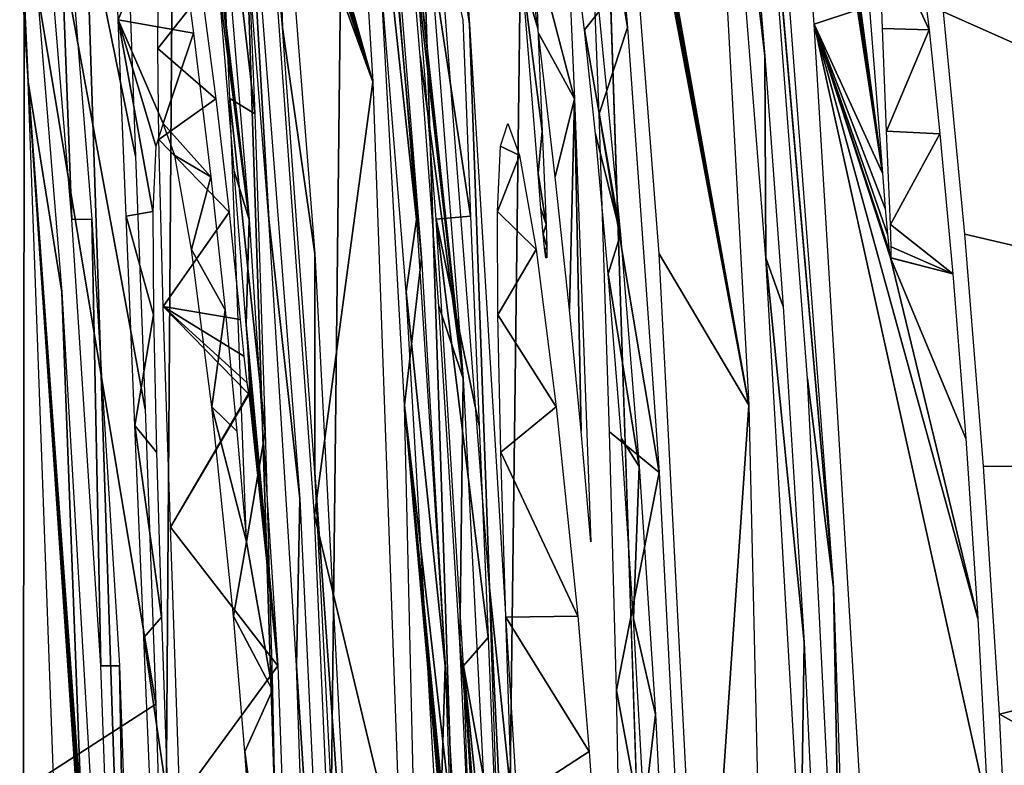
# Model space of a CAD drawing. Header units: millimetres. Extents: x -43.6 to 43.6, y -43.6 to 43.6.
# Tile 565 of 637: x 35.499 to 36.072, y 0.768 to 1.202. Entities that reach past the tile are written whole.
import ezdxf

# ---------------------------------------------------------------- set-up
doc = ezdxf.new("R2010")
doc.units = ezdxf.units.MM
doc.header["$LTSCALE"] = 52.148148
for name, color, linetype in [('152', 7, 'CONTINUOUS'), ('214', 7, 'CONTINUOUS'), ('224', 7, 'CONTINUOUS'), ('428', 7, 'CONTINUOUS'), ('429', 7, 'CONTINUOUS'), ('432', 7, 'CONTINUOUS'), ('433', 7, 'CONTINUOUS'), ('434', 7, 'CONTINUOUS'), ('435', 7, 'CONTINUOUS'), ('436', 7, 'CONTINUOUS'), ('437', 7, 'CONTINUOUS')]:
    doc.layers.add(name, color=color, linetype=linetype)

msp = doc.modelspace()

# ---------------------------------------------------------------- linework, layer by layer
at = {"layer": '152', "color": 2, "linetype": 'Continuous'}
for points in [[(35.88292, 0, 26.3), (42.9387, 2.59685, 26.3), (35.80447, 2.36938, 26.3), (35.88292, 0, 26.3)], [(43.01716, 0, 26.3), (42.9387, 2.59685, 26.3), (35.88292, 0, 26.3), (43.01716, 0, 26.3)]]:
    msp.add_3dface(points, dxfattribs=at)
at = {"layer": '214', "color": 2, "linetype": 'Continuous'}
for points in [[(35.77485, 0, 26.28818), (35.80447, 2.36938, 26.3), (35.69815, 2.33979, 26.28818), (35.77485, 0, 26.28818)], [(35.88292, 0, 26.3), (35.80447, 2.36938, 26.3), (35.77485, 0, 26.28818), (35.88292, 0, 26.3)], [(35.67179, 0, 26.25324), (35.69815, 2.33979, 26.28818), (35.59531, 2.33304, 26.25324), (35.67179, 0, 26.25324)], [(35.67179, 0, 26.25324), (35.77485, 0, 26.28818), (35.69815, 2.33979, 26.28818), (35.67179, 0, 26.25324)], [(35.57874, 0, 26.19683), (35.59531, 2.33304, 26.25324), (35.50245, 2.32695, 26.19683), (35.57874, 0, 26.19683)], [(35.57874, 0, 26.19683), (35.67179, 0, 26.25324), (35.59531, 2.33304, 26.25324), (35.57874, 0, 26.19683)], [(35.50009, 0, 26.12162), (35.50245, 2.32695, 26.19683), (35.42397, 2.3218, 26.12162), (35.50009, 0, 26.12162)], [(35.50009, 0, 26.12162), (35.57874, 0, 26.19683), (35.50245, 2.32695, 26.19683), (35.50009, 0, 26.12162)], [(35.43957, 0, 26.03118), (35.50009, 0, 26.12162), (35.42397, 2.3218, 26.12162), (35.43957, 0, 26.03118)]]:
    msp.add_3dface(points, dxfattribs=at)
at = {"layer": '224', "linetype": 'Continuous'}
for points in [[(35.57175, 0.97518, -11.62019), (35.57796, 0.80333, -11.74834), (35.34081, 2.22995, -14.75763), (35.57175, 0.97518, -11.62019)], [(35.34081, 2.22995, -14.75763), (35.57796, 0.80333, -11.74834), (35.48886, 0.74577, -14.75763), (35.34081, 2.22995, -14.75763)], [(35.56604, 1.12252, -11.47153), (35.57175, 0.97518, -11.62019), (35.34081, 2.22995, -14.75763), (35.56604, 1.12252, -11.47153)], [(35.56216, 1.22911, -11.32673), (35.56604, 1.12252, -11.47153), (35.34081, 2.22995, -14.75763), (35.56216, 1.22911, -11.32673)], [(35.7043, 1.16572, -6.85277), (35.63066, 1.4275, -8.52433), (35.68532, 1.47644, -6.59066), (35.7043, 1.16572, -6.85277)], [(35.92319, 0.9774, -0.13638), (35.83981, 1.44538, -1.65425), (35.89619, 1.47497, 0.27465), (35.92319, 0.9774, -0.13638)], [(35.84062, 1.44113, -1.64088), (35.83981, 1.44538, -1.65425), (35.92319, 0.9774, -0.13638), (35.84062, 1.44113, -1.64088)], [(35.8417, 1.43258, -1.63151), (35.84062, 1.44113, -1.64088), (35.92319, 0.9774, -0.13638), (35.8417, 1.43258, -1.63151)], [(35.72382, 1.04341, -6.50531), (35.69256, 1.43081, -6.49702), (35.7297, 1.0856, -6.21706), (35.72382, 1.04341, -6.50531)], [(35.7297, 1.0856, -6.21706), (35.69256, 1.43081, -6.49702), (35.70699, 1.36277, -6.2307), (35.7297, 1.0856, -6.21706)], [(35.84298, 1.42047, -1.6266), (35.8417, 1.43258, -1.63151), (35.92319, 0.9774, -0.13638), (35.84298, 1.42047, -1.6266)], [(35.63141, 1.42382, -8.51128), (35.63066, 1.4275, -8.52433), (35.7043, 1.16572, -6.85277), (35.63141, 1.42382, -8.51128)], [(35.63241, 1.41623, -8.50185), (35.63141, 1.42382, -8.51128), (35.7043, 1.16572, -6.85277), (35.63241, 1.41623, -8.50185)], [(35.63372, 1.40405, -8.49597), (35.63241, 1.41623, -8.50185), (35.7043, 1.16572, -6.85277), (35.63372, 1.40405, -8.49597)], [(35.84441, 1.4055, -1.62485), (35.84298, 1.42047, -1.6266), (35.92319, 0.9774, -0.13638), (35.84441, 1.4055, -1.62485)], [(35.93324, 1.0633, 0.37766), (35.90545, 1.41473, 0.39216), (35.93259, 1.18073, 0.63505), (35.93324, 1.0633, 0.37766)], [(35.93259, 1.18073, 0.63505), (35.90545, 1.41473, 0.39216), (35.92364, 1.28981, 0.62799), (35.93259, 1.18073, 0.63505)], [(35.97262, 0.87115, 1.27108), (35.92496, 1.41428, 1.02661), (35.93117, 1.41513, 1.23169), (35.97262, 0.87115, 1.27108)], [(35.92644, 1.39783, 1.02612), (35.92496, 1.41428, 1.02661), (35.97262, 0.87115, 1.27108), (35.92644, 1.39783, 1.02612)], [(36.63652, 0.9396, 23.09334), (36.02315, 1.32648, 3.97457), (36.59945, 1.41315, 23.0113), (36.63652, 0.9396, 23.09334)], [(35.84603, 1.38769, -1.62495), (35.84441, 1.4055, -1.62485), (35.92319, 0.9774, -0.13638), (35.84603, 1.38769, -1.62495)], [(35.63535, 1.38733, -8.49333), (35.63372, 1.40405, -8.49597), (35.7043, 1.16572, -6.85277), (35.63535, 1.38733, -8.49333)], [(35.95736, 0.99302, 1.01241), (35.92644, 1.39783, 1.02612), (35.97262, 0.87115, 1.27108), (35.95736, 0.99302, 1.01241)], [(35.85253, 1.1974, -1.93571), (35.82812, 1.34773, -2.32508), (35.836, 1.38769, -1.95198), (35.85253, 1.1974, -1.93571)], [(35.87108, 1.06554, -1.64715), (35.84603, 1.38769, -1.62495), (35.92319, 0.9774, -0.13638), (35.87108, 1.06554, -1.64715)], [(35.63719, 1.36716, -8.49317), (35.63535, 1.38733, -8.49333), (35.7043, 1.16572, -6.85277), (35.63719, 1.36716, -8.49317)], [(35.63925, 1.34355, -8.49487), (35.63719, 1.36716, -8.49317), (35.7043, 1.16572, -6.85277), (35.63925, 1.34355, -8.49487)], [(35.63229, 1.08557, -9.39722), (35.60547, 1.31176, -9.68707), (35.60943, 1.36277, -9.41086), (35.63229, 1.08557, -9.39722)], [(35.64384, 1.08572, -9.01995), (35.62184, 1.36277, -9.00632), (35.62826, 1.35636, -8.81583), (35.64384, 1.08572, -9.01995)], [(35.74124, 1.08576, -5.83979), (35.7194, 1.36277, -5.82616), (35.76121, 1.08753, -5.18372), (35.74124, 1.08576, -5.83979)], [(35.76121, 1.08753, -5.18372), (35.7194, 1.36277, -5.82616), (35.75674, 1.20199, -5.04945), (35.76121, 1.08753, -5.18372)], [(35.66176, 0.9229, -8.78698), (35.64384, 1.08572, -9.01995), (35.62826, 1.35636, -8.81583), (35.66176, 0.9229, -8.78698)], [(35.83617, 1.14718, -2.59463), (35.82812, 1.34773, -2.32508), (35.85253, 1.1974, -1.93571), (35.83617, 1.14718, -2.59463)], [(35.67033, 0.91315, -8.52627), (35.63925, 1.34355, -8.49487), (35.7043, 1.16572, -6.85277), (35.67033, 0.91315, -8.52627)], [(35.82171, 1.15597, -3.04521), (35.78904, 1.28082, -3.78676), (35.81361, 1.34527, -2.80527), (35.82171, 1.15597, -3.04521)], [(36.03669, 1.20655, 4.09695), (36.02315, 1.32648, 3.97457), (36.63652, 0.9396, 23.09334), (36.03669, 1.20655, 4.09695)], [(35.60819, 1.28964, -9.66055), (35.60547, 1.31176, -9.68707), (35.63229, 1.08557, -9.39722), (35.60819, 1.28964, -9.66055)], [(35.61134, 1.25912, -9.64194), (35.60819, 1.28964, -9.66055), (35.63229, 1.08557, -9.39722), (35.61134, 1.25912, -9.64194)], [(35.80069, 1.19413, -3.63564), (35.78904, 1.28082, -3.78676), (35.82171, 1.15597, -3.04521), (35.80069, 1.19413, -3.63564)], [(36.01902, 1.27001, 3.6858), (36.02817, 1.19603, 3.79261), (35.99904, 1.25955, 3.0062), (36.01902, 1.27001, 3.6858)], [(35.61504, 1.2179, -9.63145), (35.61134, 1.25912, -9.64194), (35.63229, 1.08557, -9.39722), (35.61504, 1.2179, -9.63145)], [(35.99904, 1.25955, 3.0062), (36.02817, 1.19603, 3.79261), (36.00108, 1.19695, 2.91083), (35.99904, 1.25955, 3.0062)], [(35.57957, 1.23718, -10.73728), (35.60466, 1.21781, -9.97016), (35.57918, 1.18527, -10.88596), (35.57957, 1.23718, -10.73728)], [(36.00113, 1.11251, 2.70725), (35.98618, 1.22516, 2.49651), (35.99194, 1.22787, 2.69151), (36.00113, 1.11251, 2.70725)], [(35.98674, 1.21501, 2.48872), (35.98618, 1.22516, 2.49651), (36.00113, 1.11251, 2.70725), (35.98674, 1.21501, 2.48872)], [(35.60466, 1.21781, -9.97016), (35.61294, 1.15587, -9.85875), (35.57918, 1.18527, -10.88596), (35.60466, 1.21781, -9.97016)], [(35.62365, 1.11379, -9.61248), (35.61504, 1.2179, -9.63145), (35.63229, 1.08557, -9.39722), (35.62365, 1.11379, -9.61248)], [(35.9599, 1.21816, 1.62089), (35.98656, 1.20774, 2.46417), (35.96134, 1.19936, 1.62012), (35.9599, 1.21816, 1.62089)], [(35.98686, 1.20918, 2.4779), (35.98674, 1.21501, 2.48872), (36.00113, 1.11251, 2.70725), (35.98686, 1.20918, 2.4779)], [(35.96134, 1.19936, 1.62012), (35.98656, 1.20774, 2.46417), (36.00113, 1.11251, 2.70725), (35.96134, 1.19936, 1.62012)], [(35.98656, 1.20774, 2.46417), (35.98686, 1.20918, 2.4779), (36.00113, 1.11251, 2.70725), (35.98656, 1.20774, 2.46417)], [(36.0491, 1.07697, 4.19138), (36.03669, 1.20655, 4.09695), (36.63652, 0.9396, 23.09334), (36.0491, 1.07697, 4.19138)], [(35.99297, 0.67401, 1.61452), (35.96134, 1.19936, 1.62012), (36.06254, 0.74113, 3.98951), (35.99297, 0.67401, 1.61452)], [(36.06254, 0.74113, 3.98951), (35.96134, 1.19936, 1.62012), (36.05651, 0.85319, 3.98004), (36.06254, 0.74113, 3.98951)], [(36.05651, 0.85319, 3.98004), (35.96134, 1.19936, 1.62012), (36.00568, 1.06318, 2.74263), (36.05651, 0.85319, 3.98004)], [(36.00568, 1.06318, 2.74263), (35.96134, 1.19936, 1.62012), (36.005, 1.06759, 2.73031), (36.00568, 1.06318, 2.74263)], [(36.005, 1.06759, 2.73031), (35.96134, 1.19936, 1.62012), (36.00402, 1.07704, 2.71969), (36.005, 1.06759, 2.73031)], [(36.00402, 1.07704, 2.71969), (35.96134, 1.19936, 1.62012), (36.00271, 1.09206, 2.71132), (36.00402, 1.07704, 2.71969)], [(36.00271, 1.09206, 2.71132), (35.96134, 1.19936, 1.62012), (36.00113, 1.11251, 2.70725), (36.00271, 1.09206, 2.71132)], [(35.81057, 1.11054, -3.51846), (35.80069, 1.19413, -3.63564), (35.82171, 1.15597, -3.04521), (35.81057, 1.11054, -3.51846)], [(35.8711, 0.93826, -1.91727), (35.83617, 1.14718, -2.59463), (35.85253, 1.1974, -1.93571), (35.8711, 0.93826, -1.91727)], [(36.00108, 1.19695, 2.91083), (36.02817, 1.19603, 3.79261), (36.00349, 1.13696, 2.84194), (36.00108, 1.19695, 2.91083)], [(36.02817, 1.19603, 3.79261), (36.03453, 1.13541, 3.85144), (36.00349, 1.13696, 2.84194), (36.02817, 1.19603, 3.79261)], [(35.57918, 1.18527, -10.88596), (35.61294, 1.15587, -9.85875), (35.57969, 1.13225, -11.00256), (35.57918, 1.18527, -10.88596)], [(35.9433, 1.03499, 0.64333), (35.93324, 1.0633, 0.37766), (35.93259, 1.18073, 0.63505), (35.9433, 1.03499, 0.64333)], [(35.72075, 0.70243, -7.24461), (35.67033, 0.91315, -8.52627), (35.7043, 1.16572, -6.85277), (35.72075, 0.70243, -7.24461)], [(35.61294, 1.15587, -9.85875), (35.6207, 1.08981, -9.7657), (35.57969, 1.13225, -11.00256), (35.61294, 1.15587, -9.85875)], [(35.81879, 1.03294, -3.42722), (35.81057, 1.11054, -3.51846), (35.82171, 1.15597, -3.04521), (35.81879, 1.03294, -3.42722)], [(35.82559, 0.9623, -3.35557), (35.81879, 1.03294, -3.42722), (35.82171, 1.15597, -3.04521), (35.82559, 0.9623, -3.35557)], [(35.8312, 0.89784, -3.30006), (35.82559, 0.9623, -3.35557), (35.82171, 1.15597, -3.04521), (35.8312, 0.89784, -3.30006)], [(35.84215, 0.96184, -2.81565), (35.83617, 1.14718, -2.59463), (35.8711, 0.93826, -1.91727), (35.84215, 0.96184, -2.81565)], [(36.00349, 1.13696, 2.84194), (36.03453, 1.13541, 3.85144), (36.00584, 1.08263, 2.79183), (36.00349, 1.13696, 2.84194)], [(36.03453, 1.13541, 3.85144), (36.04199, 1.05391, 3.90784), (36.00584, 1.08263, 2.79183), (36.03453, 1.13541, 3.85144)], [(35.57969, 1.13225, -11.00256), (35.6207, 1.08981, -9.7657), (35.58222, 1.035, -11.14781), (35.57969, 1.13225, -11.00256)], [(35.63065, 1.02421, -9.59061), (35.62365, 1.11379, -9.61248), (35.63229, 1.08557, -9.39722), (35.63065, 1.02421, -9.59061)], [(35.6207, 1.08981, -9.7657), (35.62714, 1.0274, -9.69789), (35.58222, 1.035, -11.14781), (35.6207, 1.08981, -9.7657)], [(35.64906, 0.8257, -9.38526), (35.63065, 1.02421, -9.59061), (35.63229, 1.08557, -9.39722), (35.64906, 0.8257, -9.38526)], [(35.65987, 0.8257, -9.03193), (35.64384, 1.08572, -9.01995), (35.66176, 0.9229, -8.78698), (35.65987, 0.8257, -9.03193)], [(35.74637, 0.8257, -6.2051), (35.72382, 1.04341, -6.50531), (35.7297, 1.0856, -6.21706), (35.74637, 0.8257, -6.2051)], [(35.76629, 0.96556, -5.28594), (35.74124, 1.08576, -5.83979), (35.76121, 1.08753, -5.18372), (35.76629, 0.96556, -5.28594)], [(35.75718, 0.8257, -5.85177), (35.74124, 1.08576, -5.83979), (35.77142, 0.8421, -5.35692), (35.75718, 0.8257, -5.85177)], [(35.77142, 0.8421, -5.35692), (35.74124, 1.08576, -5.83979), (35.76629, 0.96556, -5.28594), (35.77142, 0.8421, -5.35692)], [(36.00584, 1.08263, 2.79183), (36.04199, 1.05391, 3.90784), (36.0062, 1.06963, 2.77425), (36.00584, 1.08263, 2.79183)], [(36.05991, 0.94187, 4.25824), (36.0491, 1.07697, 4.19138), (36.63652, 0.9396, 23.09334), (36.05991, 0.94187, 4.25824)], [(36.0062, 1.06963, 2.77425), (36.04199, 1.05391, 3.90784), (36.00612, 1.06335, 2.75729), (36.0062, 1.06963, 2.77425)], [(35.89612, 0.57993, -1.67742), (35.87108, 1.06554, -1.64715), (35.92319, 0.9774, -0.13638), (35.89612, 0.57993, -1.67742)], [(35.95348, 0.71015, 0.37625), (35.93324, 1.0633, 0.37766), (35.95546, 0.83914, 0.65236), (35.95348, 0.71015, 0.37625)], [(35.95546, 0.83914, 0.65236), (35.93324, 1.0633, 0.37766), (35.9433, 1.03499, 0.64333), (35.95546, 0.83914, 0.65236)], [(36.00612, 1.06335, 2.75729), (36.04199, 1.05391, 3.90784), (36.00568, 1.06318, 2.74263), (36.00612, 1.06335, 2.75729)], [(36.04956, 0.95811, 3.95236), (36.05651, 0.85319, 3.98004), (36.00568, 1.06318, 2.74263), (36.04956, 0.95811, 3.95236)], [(36.04199, 1.05391, 3.90784), (36.04956, 0.95811, 3.95236), (36.00568, 1.06318, 2.74263), (36.04199, 1.05391, 3.90784)], [(35.74285, 0.71042, -6.50983), (35.72382, 1.04341, -6.50531), (35.74637, 0.8257, -6.2051), (35.74285, 0.71042, -6.50983)], [(35.6309, 0.9906, -9.65546), (35.63185, 0.98403, -9.63826), (35.58222, 1.035, -11.14781), (35.6309, 0.9906, -9.65546)], [(35.58222, 1.035, -11.14781), (35.63185, 0.98403, -9.63826), (35.58653, 0.90646, -11.27738), (35.58222, 1.035, -11.14781)], [(35.62925, 1.00596, -9.6761), (35.6309, 0.9906, -9.65546), (35.58222, 1.035, -11.14781), (35.62925, 1.00596, -9.6761)], [(35.62714, 1.0274, -9.69789), (35.62925, 1.00596, -9.6761), (35.58222, 1.035, -11.14781), (35.62714, 1.0274, -9.69789)], [(35.63148, 1.01186, -9.59049), (35.63065, 1.02421, -9.59061), (35.64906, 0.8257, -9.38526), (35.63148, 1.01186, -9.59049)], [(35.63214, 0.99963, -9.59562), (35.63148, 1.01186, -9.59049), (35.64906, 0.8257, -9.38526), (35.63214, 0.99963, -9.59562)], [(35.63246, 0.98978, -9.60616), (35.63214, 0.99963, -9.59562), (35.64906, 0.8257, -9.38526), (35.63246, 0.98978, -9.60616)], [(35.97793, 0.5838, 1.00311), (35.95736, 0.99302, 1.01241), (35.97262, 0.87115, 1.27108), (35.97793, 0.5838, 1.00311)], [(35.63239, 0.984, -9.62094), (35.63246, 0.98978, -9.60616), (35.64906, 0.8257, -9.38526), (35.63239, 0.984, -9.62094)], [(35.63185, 0.98403, -9.63826), (35.63239, 0.984, -9.62094), (35.58653, 0.90646, -11.27738), (35.63185, 0.98403, -9.63826)], [(35.58653, 0.90646, -11.27738), (35.63239, 0.984, -9.62094), (35.64906, 0.8257, -9.38526), (35.58653, 0.90646, -11.27738)], [(35.93268, 0.56244, -0.50288), (35.89612, 0.57993, -1.67742), (35.92319, 0.9774, -0.13638), (35.93268, 0.56244, -0.50288)], [(35.84617, 0.81152, -2.96788), (35.84215, 0.96184, -2.81565), (35.8711, 0.93826, -1.91727), (35.84617, 0.81152, -2.96788)], [(36.0693, 0.79737, 4.30122), (36.05991, 0.94187, 4.25824), (36.63652, 0.9396, 23.09334), (36.0693, 0.79737, 4.30122)], [(35.88961, 0.57517, -1.89632), (35.84617, 0.81152, -2.96788), (35.8711, 0.93826, -1.91727), (35.88961, 0.57517, -1.89632)], [(36.65854, 0.46905, 23.14206), (36.0693, 0.79737, 4.30122), (36.63652, 0.9396, 23.09334), (36.65854, 0.46905, 23.14206)], [(35.68335, 0.46231, -8.76859), (35.65987, 0.8257, -9.03193), (35.66176, 0.9229, -8.78698), (35.68335, 0.46231, -8.76859)], [(35.69015, 0.46071, -8.54768), (35.67033, 0.91315, -8.52627), (35.72075, 0.70243, -7.24461), (35.69015, 0.46071, -8.54768)], [(35.59187, 0.74758, -11.38735), (35.58653, 0.90646, -11.27738), (35.64906, 0.8257, -9.38526), (35.59187, 0.74758, -11.38735)], [(35.99714, 0.12931, 1.28932), (35.97793, 0.5838, 1.00311), (35.97262, 0.87115, 1.27108), (35.99714, 0.12931, 1.28932)], [(35.77645, 0.71758, -5.40028), (35.75718, 0.8257, -5.85177), (35.77142, 0.8421, -5.35692), (35.77645, 0.71758, -5.40028)], [(35.96785, 0.57229, 0.65937), (35.95348, 0.71015, 0.37625), (35.95546, 0.83914, 0.65236), (35.96785, 0.57229, 0.65937)], [(35.6702, 0.23345, -9.37063), (35.59187, 0.74758, -11.38735), (35.64906, 0.8257, -9.38526), (35.6702, 0.23345, -9.37063)], [(35.6801, 0.23339, -9.04656), (35.65987, 0.8257, -9.03193), (35.68335, 0.46231, -8.76859), (35.6801, 0.23339, -9.04656)], [(35.76737, 0.23349, -6.19047), (35.74285, 0.71042, -6.50983), (35.74637, 0.8257, -6.2051), (35.76737, 0.23349, -6.19047)], [(35.77727, 0.23342, -5.86639), (35.75718, 0.8257, -5.85177), (35.79132, 0.2801, -5.3811), (35.77727, 0.23342, -5.86639)], [(35.79132, 0.2801, -5.3811), (35.75718, 0.8257, -5.85177), (35.78683, 0.43059, -5.41341), (35.79132, 0.2801, -5.3811)], [(35.78683, 0.43059, -5.41341), (35.75718, 0.8257, -5.85177), (35.78121, 0.59365, -5.41879), (35.78683, 0.43059, -5.41341)], [(35.78121, 0.59365, -5.41879), (35.75718, 0.8257, -5.85177), (35.77645, 0.71758, -5.40028), (35.78121, 0.59365, -5.41879)], [(35.84976, 0.62769, -3.13244), (35.84617, 0.81152, -2.96788), (35.88961, 0.57517, -1.89632), (35.84976, 0.62769, -3.13244)], [(35.57796, 0.80333, -11.74834), (35.58374, 0.61558, -11.84807), (35.48886, 0.74577, -14.75763), (35.57796, 0.80333, -11.74834)], [(36.07745, 0.63094, 4.31822), (36.0693, 0.79737, 4.30122), (36.65854, 0.46905, 23.14206), (36.07745, 0.63094, 4.31822)]]:
    msp.add_3dface(points, dxfattribs=at)
at = {"layer": '428', "linetype": 'Continuous'}
for points in [[(35.78284, 1.14157, -4.34902), (35.78971, 1.12283, -4.17011), (35.77858, 1.12828, -4.52019), (35.78284, 1.14157, -4.34902)], [(35.77858, 1.12828, -4.52019), (35.78971, 1.12283, -4.17011), (35.77691, 1.09035, -4.66461), (35.77858, 1.12828, -4.52019)], [(35.78971, 1.12283, -4.17011), (35.79935, 1.06813, -3.98339), (35.77691, 1.09035, -4.66461), (35.78971, 1.12283, -4.17011)], [(35.77691, 1.09035, -4.66461), (35.79935, 1.06813, -3.98339), (35.77714, 1.03002, -4.79386), (35.77691, 1.09035, -4.66461)], [(35.79935, 1.06813, -3.98339), (35.81115, 0.97656, -3.7976), (35.77714, 1.03002, -4.79386), (35.79935, 1.06813, -3.98339)], [(35.77714, 1.03002, -4.79386), (35.81115, 0.97656, -3.7976), (35.7789, 0.95003, -4.90582), (35.77714, 1.03002, -4.79386)], [(35.81115, 0.97656, -3.7976), (35.82362, 0.85457, -3.62846), (35.7789, 0.95003, -4.90582), (35.81115, 0.97656, -3.7976)], [(35.7789, 0.95003, -4.90582), (35.82362, 0.85457, -3.62846), (35.78174, 0.85389, -4.9982), (35.7789, 0.95003, -4.90582)], [(35.82362, 0.85457, -3.62846), (35.8302, 0.77562, -3.55076), (35.78174, 0.85389, -4.9982), (35.82362, 0.85457, -3.62846)], [(35.78174, 0.85389, -4.9982), (35.8302, 0.77562, -3.55076), (35.78522, 0.7464, -5.06849), (35.78174, 0.85389, -4.9982)], [(35.8302, 0.77562, -3.55076), (35.83527, 0.70417, -3.49762), (35.78522, 0.7464, -5.06849), (35.8302, 0.77562, -3.55076)]]:
    msp.add_3dface(points, dxfattribs=at)
at = {"layer": '429', "linetype": 'Continuous'}
for points in [[(35.62724, 1.34773, -2.32508), (35.63551, 1.14718, -2.59463), (35.61273, 1.34528, -2.80526), (35.62724, 1.34773, -2.32508)], [(35.61273, 1.34528, -2.80526), (35.63551, 1.14718, -2.59463), (35.62104, 1.15599, -3.0452), (35.61273, 1.34528, -2.80526)], [(35.55298, 1.29775, -4.88917), (35.58824, 1.28082, -3.78677), (35.55602, 1.20198, -5.04946), (35.55298, 1.29775, -4.88917)], [(35.58824, 1.28082, -3.78677), (35.59998, 1.19413, -3.63564), (35.55602, 1.20198, -5.04946), (35.58824, 1.28082, -3.78677)], [(35.55602, 1.20198, -5.04946), (35.59998, 1.19413, -3.63564), (35.58218, 1.14157, -4.34903), (35.55602, 1.20198, -5.04946)], [(35.56061, 1.08751, -5.18374), (35.55602, 1.20198, -5.04946), (35.5763, 1.09035, -4.6646), (35.56061, 1.08751, -5.18374)], [(35.5763, 1.09035, -4.6646), (35.55602, 1.20198, -5.04946), (35.57794, 1.12828, -4.52019), (35.5763, 1.09035, -4.6646)], [(35.57794, 1.12828, -4.52019), (35.55602, 1.20198, -5.04946), (35.58218, 1.14157, -4.34903), (35.57794, 1.12828, -4.52019)], [(35.59998, 1.19413, -3.63564), (35.60994, 1.11054, -3.51846), (35.58218, 1.14157, -4.34903), (35.59998, 1.19413, -3.63564)], [(35.63551, 1.14718, -2.59463), (35.64165, 0.96184, -2.81565), (35.62104, 1.15599, -3.0452), (35.63551, 1.14718, -2.59463)], [(35.62104, 1.15599, -3.0452), (35.64165, 0.96184, -2.81565), (35.63076, 0.89784, -3.30006), (35.62104, 1.15599, -3.0452)], [(35.58218, 1.14157, -4.34903), (35.60994, 1.11054, -3.51846), (35.58907, 1.12283, -4.17012), (35.58218, 1.14157, -4.34903)], [(35.58907, 1.12283, -4.17012), (35.60994, 1.11054, -3.51846), (35.59876, 1.06813, -3.98341), (35.58907, 1.12283, -4.17012)], [(35.60994, 1.11054, -3.51846), (35.61824, 1.03294, -3.42722), (35.59876, 1.06813, -3.98341), (35.60994, 1.11054, -3.51846)], [(35.57659, 1.03003, -4.79385), (35.56061, 1.08751, -5.18374), (35.5763, 1.09035, -4.6646), (35.57659, 1.03003, -4.79385)], [(35.56579, 0.96554, -5.28596), (35.56061, 1.08751, -5.18374), (35.57659, 1.03003, -4.79385), (35.56579, 0.96554, -5.28596)], [(35.59876, 1.06813, -3.98341), (35.61824, 1.03294, -3.42722), (35.61065, 0.97657, -3.79761), (35.59876, 1.06813, -3.98341)], [(35.61824, 1.03294, -3.42722), (35.6251, 0.9623, -3.35557), (35.61065, 0.97657, -3.79761), (35.61824, 1.03294, -3.42722)], [(35.57841, 0.95004, -4.90581), (35.56579, 0.96554, -5.28596), (35.57659, 1.03003, -4.79385), (35.57841, 0.95004, -4.90581)], [(35.6251, 0.9623, -3.35557), (35.63076, 0.89784, -3.30006), (35.61065, 0.97657, -3.79761), (35.6251, 0.9623, -3.35557)], [(35.61065, 0.97657, -3.79761), (35.63076, 0.89784, -3.30006), (35.62321, 0.85457, -3.62846), (35.61065, 0.97657, -3.79761)], [(35.57102, 0.8421, -5.35692), (35.56579, 0.96554, -5.28596), (35.58134, 0.8539, -4.9982), (35.57102, 0.8421, -5.35692)], [(35.58134, 0.8539, -4.9982), (35.56579, 0.96554, -5.28596), (35.57841, 0.95004, -4.90581), (35.58134, 0.8539, -4.9982)], [(35.64165, 0.96184, -2.81565), (35.6458, 0.81152, -2.96787), (35.63076, 0.89784, -3.30006), (35.64165, 0.96184, -2.81565)], [(35.63076, 0.89784, -3.30006), (35.6458, 0.81152, -2.96787), (35.62321, 0.85457, -3.62846), (35.63076, 0.89784, -3.30006)], [(35.62321, 0.85457, -3.62846), (35.6458, 0.81152, -2.96787), (35.62985, 0.77562, -3.55076), (35.62321, 0.85457, -3.62846)], [(35.58489, 0.7464, -5.06849), (35.57102, 0.8421, -5.35692), (35.58134, 0.8539, -4.9982), (35.58489, 0.7464, -5.06849)], [(35.57614, 0.71759, -5.40027), (35.57102, 0.8421, -5.35692), (35.58489, 0.7464, -5.06849), (35.57614, 0.71759, -5.40027)], [(35.6458, 0.81152, -2.96787), (35.6495, 0.62769, -3.13244), (35.62985, 0.77562, -3.55076), (35.6458, 0.81152, -2.96787)], [(35.62985, 0.77562, -3.55076), (35.6495, 0.62769, -3.13244), (35.63496, 0.70417, -3.49762), (35.62985, 0.77562, -3.55076)]]:
    msp.add_3dface(points, dxfattribs=at)
at = {"layer": '432', "linetype": 'Continuous'}
for points in [[(35.48427, 1.47644, -6.59066), (35.49157, 1.43081, -6.49702), (35.50361, 1.16575, -6.85274), (35.48427, 1.47644, -6.59066)], [(35.49157, 1.43081, -6.49702), (35.52326, 1.04336, -6.50532), (35.50361, 1.16575, -6.85274), (35.49157, 1.43081, -6.49702)], [(35.53473, 0.71555, -6.75718), (35.53492, 0.70573, -6.76606), (35.50361, 1.16575, -6.85274), (35.53473, 0.71555, -6.75718)], [(35.50361, 1.16575, -6.85274), (35.53492, 0.70573, -6.76606), (35.52044, 0.70243, -7.24461), (35.50361, 1.16575, -6.85274)], [(35.53459, 0.72368, -6.74917), (35.53473, 0.71555, -6.75718), (35.50361, 1.16575, -6.85274), (35.53459, 0.72368, -6.74917)], [(35.5345, 0.73019, -6.74176), (35.53459, 0.72368, -6.74917), (35.50361, 1.16575, -6.85274), (35.5345, 0.73019, -6.74176)], [(35.53446, 0.73528, -6.73495), (35.5345, 0.73019, -6.74176), (35.50361, 1.16575, -6.85274), (35.53446, 0.73528, -6.73495)], [(35.5345, 0.73852, -6.72848), (35.53446, 0.73528, -6.73495), (35.50361, 1.16575, -6.85274), (35.5345, 0.73852, -6.72848)], [(35.53468, 0.73881, -6.72217), (35.5345, 0.73852, -6.72848), (35.50361, 1.16575, -6.85274), (35.53468, 0.73881, -6.72217)], [(35.52326, 1.04336, -6.50532), (35.53468, 0.73881, -6.72217), (35.50361, 1.16575, -6.85274), (35.52326, 1.04336, -6.50532)], [(35.54254, 0.71042, -6.50983), (35.53468, 0.73881, -6.72217), (35.52326, 1.04336, -6.50532), (35.54254, 0.71042, -6.50983)]]:
    msp.add_3dface(points, dxfattribs=at)
at = {"layer": '433', "linetype": 'Continuous'}
for points in [[(35.50608, 1.36277, -6.2307), (35.51849, 1.36277, -5.82616), (35.5291, 1.08556, -6.21706), (35.50608, 1.36277, -6.2307)], [(35.51849, 1.36277, -5.82616), (35.54064, 1.08572, -5.83979), (35.5291, 1.08556, -6.21706), (35.51849, 1.36277, -5.82616)], [(35.5291, 1.08556, -6.21706), (35.54064, 1.08572, -5.83979), (35.54598, 0.8257, -6.2051), (35.5291, 1.08556, -6.21706)], [(35.54064, 1.08572, -5.83979), (35.55679, 0.8257, -5.85177), (35.54598, 0.8257, -6.2051), (35.54064, 1.08572, -5.83979)], [(35.54598, 0.8257, -6.2051), (35.55679, 0.8257, -5.85177), (35.56725, 0.2334, -6.19047), (35.54598, 0.8257, -6.2051)], [(35.55679, 0.8257, -5.85177), (35.57716, 0.23332, -5.86639), (35.56725, 0.2334, -6.19047), (35.55679, 0.8257, -5.85177)]]:
    msp.add_3dface(points, dxfattribs=at)
at = {"layer": '434', "linetype": 'Continuous'}
for points in [[(35.7045, 1.41473, 0.39216), (35.73267, 1.06327, 0.37766), (35.69517, 1.47497, 0.27465), (35.7045, 1.41473, 0.39216)], [(35.69517, 1.47497, 0.27465), (35.73267, 1.06327, 0.37766), (35.72269, 0.97736, -0.13642), (35.69517, 1.47497, 0.27465)], [(35.63508, 1.38769, -1.95198), (35.64511, 1.38769, -1.62495), (35.65181, 1.19743, -1.93571), (35.63508, 1.38769, -1.95198)], [(35.64511, 1.38769, -1.62495), (35.6705, 1.06555, -1.64715), (35.65181, 1.19743, -1.93571), (35.64511, 1.38769, -1.62495)], [(35.65181, 1.19743, -1.93571), (35.6705, 1.06555, -1.64715), (35.67063, 0.93829, -1.91727), (35.65181, 1.19743, -1.93571)], [(35.6705, 1.06555, -1.64715), (35.69589, 0.57993, -1.67742), (35.67063, 0.93829, -1.91727), (35.6705, 1.06555, -1.64715)], [(35.73267, 1.06327, 0.37766), (35.75317, 0.71015, 0.37625), (35.72269, 0.97736, -0.13642), (35.73267, 1.06327, 0.37766)], [(35.74458, 0.74, 0.14171), (35.74473, 0.73064, 0.13191), (35.72269, 0.97736, -0.13642), (35.74458, 0.74, 0.14171)], [(35.72269, 0.97736, -0.13642), (35.74473, 0.73064, 0.13191), (35.73245, 0.56244, -0.50288), (35.72269, 0.97736, -0.13642)], [(35.74453, 0.74681, 0.15088), (35.74458, 0.74, 0.14171), (35.72269, 0.97736, -0.13642), (35.74453, 0.74681, 0.15088)], [(35.74458, 0.75111, 0.15948), (35.74453, 0.74681, 0.15088), (35.72269, 0.97736, -0.13642), (35.74458, 0.75111, 0.15948)], [(35.74477, 0.75205, 0.16715), (35.74458, 0.75111, 0.15948), (35.72269, 0.97736, -0.13642), (35.74477, 0.75205, 0.16715)], [(35.75317, 0.71015, 0.37625), (35.74477, 0.75205, 0.16715), (35.72269, 0.97736, -0.13642), (35.75317, 0.71015, 0.37625)], [(35.67063, 0.93829, -1.91727), (35.69589, 0.57993, -1.67742), (35.68937, 0.57517, -1.89632), (35.67063, 0.93829, -1.91727)]]:
    msp.add_3dface(points, dxfattribs=at)
at = {"layer": '435', "linetype": 'Continuous'}
for points in [[(35.72552, 1.39783, 1.02612), (35.75685, 0.99296, 1.01241), (35.71331, 1.39441, 0.61798), (35.72552, 1.39783, 1.02612)], [(35.71331, 1.39441, 0.61798), (35.75685, 0.99296, 1.01241), (35.71557, 1.37074, 0.62171), (35.71331, 1.39441, 0.61798)], [(35.71557, 1.37074, 0.62171), (35.75685, 0.99296, 1.01241), (35.72284, 1.28982, 0.62799), (35.71557, 1.37074, 0.62171)], [(35.72284, 1.28982, 0.62799), (35.75685, 0.99296, 1.01241), (35.7319, 1.18077, 0.63504), (35.72284, 1.28982, 0.62799)], [(35.7319, 1.18077, 0.63504), (35.75685, 0.99296, 1.01241), (35.74275, 1.03504, 0.64333), (35.7319, 1.18077, 0.63504)], [(35.74275, 1.03504, 0.64333), (35.75685, 0.99296, 1.01241), (35.75507, 0.83918, 0.65236), (35.74275, 1.03504, 0.64333)], [(35.75685, 0.99296, 1.01241), (35.7777, 0.5838, 1.00311), (35.75507, 0.83918, 0.65236), (35.75685, 0.99296, 1.01241)], [(35.75507, 0.83918, 0.65236), (35.7777, 0.5838, 1.00311), (35.76762, 0.57229, 0.65937), (35.75507, 0.83918, 0.65236)]]:
    msp.add_3dface(points, dxfattribs=at)
at = {"layer": '436', "linetype": 'Continuous'}
for points in [[(35.75918, 1.21814, 1.62089), (35.76064, 1.19936, 1.62012), (35.73023, 1.41513, 1.23169), (35.75918, 1.21814, 1.62089)], [(35.73023, 1.41513, 1.23169), (35.76064, 1.19936, 1.62012), (35.7722, 0.87126, 1.27107), (35.73023, 1.41513, 1.23169)], [(35.76064, 1.19936, 1.62012), (35.79268, 0.67409, 1.61452), (35.7722, 0.87126, 1.27107), (35.76064, 1.19936, 1.62012)], [(35.79268, 0.67409, 1.61452), (35.80673, 0.1552, 1.61436), (35.7722, 0.87126, 1.27107), (35.79268, 0.67409, 1.61452)], [(35.7722, 0.87126, 1.27107), (35.80673, 0.1552, 1.61436), (35.79704, 0.12931, 1.28932), (35.7722, 0.87126, 1.27107)]]:
    msp.add_3dface(points, dxfattribs=at)
at = {"layer": '437', "linetype": 'Continuous'}
for points in [[(35.81825, 1.27001, 3.6858), (35.83598, 1.20654, 4.09696), (35.82748, 1.19603, 3.79261), (35.81825, 1.27001, 3.6858)], [(35.80038, 1.19695, 2.91083), (35.79121, 1.22786, 2.69151), (35.79828, 1.25955, 3.00621), (35.80038, 1.19695, 2.91083)], [(35.80052, 1.11251, 2.70725), (35.79121, 1.22786, 2.69151), (35.80285, 1.13696, 2.84194), (35.80052, 1.11251, 2.70725)], [(35.80285, 1.13696, 2.84194), (35.79121, 1.22786, 2.69151), (35.80038, 1.19695, 2.91083), (35.80285, 1.13696, 2.84194)], [(35.83598, 1.20654, 4.09696), (35.84852, 1.07694, 4.1914), (35.82748, 1.19603, 3.79261), (35.83598, 1.20654, 4.09696)], [(35.82748, 1.19603, 3.79261), (35.84852, 1.07694, 4.1914), (35.83389, 1.13542, 3.85144), (35.82748, 1.19603, 3.79261)], [(35.80525, 1.08263, 2.79183), (35.80052, 1.11251, 2.70725), (35.80285, 1.13696, 2.84194), (35.80525, 1.08263, 2.79183)], [(35.83389, 1.13542, 3.85144), (35.84852, 1.07694, 4.1914), (35.84144, 1.05391, 3.90784), (35.83389, 1.13542, 3.85144)], [(35.80212, 1.09206, 2.71132), (35.80052, 1.11251, 2.70725), (35.80525, 1.08263, 2.79183), (35.80212, 1.09206, 2.71132)], [(35.80344, 1.07703, 2.71969), (35.80212, 1.09206, 2.71132), (35.80525, 1.08263, 2.79183), (35.80344, 1.07703, 2.71969)], [(35.80563, 1.06963, 2.77425), (35.80344, 1.07703, 2.71969), (35.80525, 1.08263, 2.79183), (35.80563, 1.06963, 2.77425)], [(35.80443, 1.06758, 2.73032), (35.80344, 1.07703, 2.71969), (35.80563, 1.06963, 2.77425), (35.80443, 1.06758, 2.73032)], [(35.84852, 1.07694, 4.1914), (35.85945, 0.94182, 4.25826), (35.84144, 1.05391, 3.90784), (35.84852, 1.07694, 4.1914)], [(35.80555, 1.06335, 2.75729), (35.80443, 1.06758, 2.73032), (35.80563, 1.06963, 2.77425), (35.80555, 1.06335, 2.75729)], [(35.80511, 1.06318, 2.74263), (35.80443, 1.06758, 2.73032), (35.80555, 1.06335, 2.75729), (35.80511, 1.06318, 2.74263)], [(35.84144, 1.05391, 3.90784), (35.85945, 0.94182, 4.25826), (35.84908, 0.95811, 3.95236), (35.84144, 1.05391, 3.90784)], [(35.84908, 0.95811, 3.95236), (35.85945, 0.94182, 4.25826), (35.85612, 0.85319, 3.98004), (35.84908, 0.95811, 3.95236)], [(35.85945, 0.94182, 4.25826), (35.86894, 0.79733, 4.30123), (35.85612, 0.85319, 3.98004), (35.85945, 0.94182, 4.25826)], [(35.85612, 0.85319, 3.98004), (35.86894, 0.79733, 4.30123), (35.86222, 0.74113, 3.98951), (35.85612, 0.85319, 3.98004)], [(35.86894, 0.79733, 4.30123), (35.87719, 0.63094, 4.31822), (35.86222, 0.74113, 3.98951), (35.86894, 0.79733, 4.30123)]]:
    msp.add_3dface(points, dxfattribs=at)

doc.saveas('drawing.dxf')
